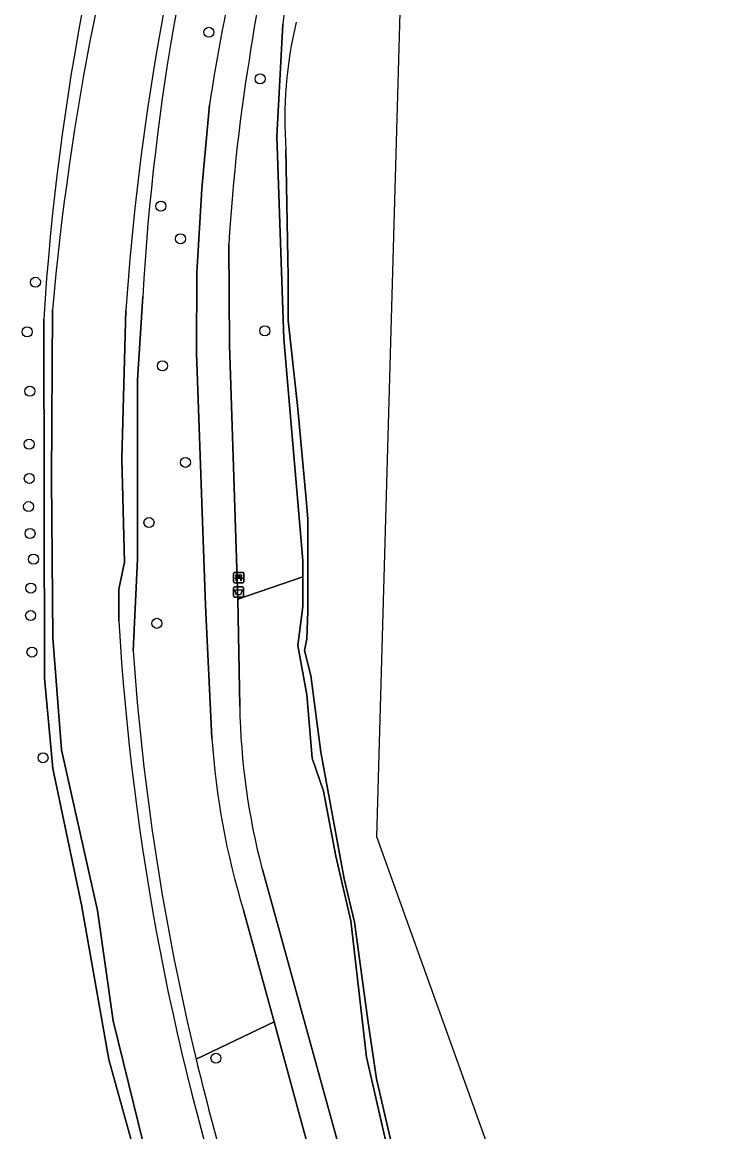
# Model space of a CAD drawing. Extents: x 159817 to 160765, y 380688 to 381638.
# Drawn here: x 160651.2 to 160719.6, y 381313.8 to 381422.2 of the extents above; entities that cross this region are included whole.
import ezdxf

# ---------------------------------------------------------------- set-up
doc = ezdxf.new("R2010")
doc.units = 0
for name, color, linetype in [('IMGEO_Afvalbak', 7, 'Continuous'), ('IMGEO_Bank', 7, 'Continuous'), ('IMGEO_Boom', 7, 'Continuous'), ('IMGEO_Grasland_overig', 7, 'Continuous'), ('IMGEO_Groenvoorziening', 7, 'Continuous'), ('IMGEO_Loofbos', 7, 'Continuous'), ('IMGEO_Oever', 7, 'Continuous'), ('IMGEO_Voetpad_gesloten', 7, 'Continuous'), ('IMGEO_Waterloop', 7, 'Continuous')]:
    doc.layers.add(name, color=color, linetype=linetype)

msp = doc.modelspace()

# ---------------------------------------------------------------- linework, layer by layer
at = {"layer": 'IMGEO_Afvalbak'}
for p, q in [((160671.85, 381366.15), (160671.85, 381366.95)), ((160671.85, 381366.95), (160671.85, 381366.15)), ((160671.95, 381367.05), (160672.74, 381367.05)), ((160672.74, 381367.05), (160671.95, 381367.05)), ((160672.84, 381366.95), (160672.84, 381366.15)), ((160672.84, 381366.15), (160672.84, 381366.95)), ((160672.74, 381366.05), (160671.95, 381366.05)), ((160671.95, 381366.05), (160672.74, 381366.05))]:
    msp.add_line(p, q, dxfattribs=at)
msp.add_lwpolyline([(160671.99, 381366.76), (160672.7, 381366.76), (160672.55, 381366.29), (160672.14, 381366.29), (160671.99, 381366.76)], dxfattribs=at)
for centre, start, end in [((160671.95, 381366.95), 90, 180), ((160671.95, 381366.95), 90, 180), ((160672.74, 381366.95), 0, 90), ((160672.74, 381366.95), 360, 90), ((160671.95, 381366.15), 180, 270), ((160671.95, 381366.15), 180, 270), ((160672.74, 381366.15), 270, 0), ((160672.74, 381366.15), 270, 0)]:
    msp.add_arc(centre, 0.1, start, end, dxfattribs=at)
at = {"layer": 'IMGEO_Bank'}
for p, q in [((160671.86, 381367.53), (160671.86, 381368.37)), ((160671.86, 381368.37), (160671.86, 381367.53)), ((160671.94, 381368.46), (160672.78, 381368.46)), ((160672.78, 381368.46), (160671.94, 381368.46)), ((160672.17, 381367.97), (160672.17, 381368.07)), ((160672.21, 381368.07), (160672.21, 381367.97)), ((160672.5, 381368.08), (160672.22, 381368.08)), ((160672.22, 381367.96), (160672.5, 381367.96)), ((160672.51, 381367.97), (160672.51, 381368.07)), ((160672.55, 381368.07), (160672.55, 381367.97)), ((160672.86, 381368.38), (160672.86, 381367.54)), ((160672.86, 381367.54), (160672.86, 381368.38)), ((160672.79, 381367.46), (160671.95, 381367.46)), ((160671.95, 381367.46), (160672.79, 381367.46)), ((160672.56, 381367.86), (160672.16, 381367.86))]:
    msp.add_line(p, q, dxfattribs=at)
for points in [[(160672.11, 381367.86), (160671.97, 381367.86), (160672.08, 381367.96), (160672.16, 381367.96)], [(160672.16, 381368.08), (160672.08, 381368.08), (160672.08, 381368.24), (160672.64, 381368.24), (160672.64, 381368.08), (160672.56, 381368.08)], [(160672.56, 381367.96), (160672.64, 381367.96), (160672.75, 381367.86), (160672.61, 381367.86)], [(160672.16, 381367.85), (160672.16, 381367.64), (160672.11, 381367.64), (160672.11, 381367.85)], [(160672.61, 381367.85), (160672.61, 381367.64), (160672.56, 381367.64), (160672.56, 381367.85)]]:
    msp.add_lwpolyline(points, dxfattribs=at)
for centre, radius, start, end in [((160671.94, 381368.38), 0.0779, 92.4484, 184.2845), ((160671.94, 381368.38), 0.0779, 92.4484, 184.2845), ((160672.16, 381368.07), 0.00671, 2.8957, 87.1043), ((160672.16, 381367.97), 0.00671, 272.8957, 357.1043), ((160672.22, 381368.07), 0.00671, 92.8957, 177.1043), ((160672.22, 381367.97), 0.00671, 182.8957, 267.1043), ((160672.5, 381368.07), 0.00671, 2.8957, 87.1043), ((160672.5, 381367.97), 0.00671, 272.8957, 357.1043), ((160672.56, 381368.07), 0.00671, 92.8957, 177.1043), ((160672.56, 381367.97), 0.00671, 182.8957, 267.1043), ((160672.78, 381368.38), 0.0779, 2.4484, 94.2845), ((160672.78, 381368.38), 0.0779, 2.4484, 94.2845), ((160671.94, 381367.54), 0.0779, 182.4484, 274.2845), ((160671.94, 381367.54), 0.0779, 182.4484, 274.2845), ((160672.11, 381367.85), 0.00671, 2.8957, 87.1043), ((160672.17, 381367.85), 0.00671, 92.8957, 177.1043), ((160672.56, 381367.85), 0.00671, 2.8957, 87.1043), ((160672.61, 381367.85), 0.00671, 92.8957, 177.1043), ((160672.78, 381367.54), 0.0779, 272.4484, 4.2845), ((160672.78, 381367.54), 0.0779, 272.4484, 4.2845)]:
    msp.add_arc(centre, radius, start, end, dxfattribs=at)
at = {"layer": 'IMGEO_Boom'}
for centre in [(160669.45, 381421.21), (160674.45, 381416.67), (160664.76, 381404.23), (160666.68, 381401.05), (160652.51, 381396.8), (160651.7, 381391.96), (160674.91, 381392.06), (160664.91, 381388.64), (160651.96, 381386.16), (160651.9, 381380.98), (160667.16, 381379.21), (160651.91, 381377.64), (160651.84, 381374.89), (160663.6, 381373.33), (160651.98, 381372.26), (160652.32, 381369.76), (160652.06, 381366.93), (160652.04, 381364.25), (160664.37, 381363.49), (160652.17, 381360.68), (160653.25, 381350.36), (160670.14, 381321.02)]:
    msp.add_circle(centre, 0.489, dxfattribs=at)
at = {"layer": 'IMGEO_Grasland_overig'}
msp.add_lwpolyline([(160673.68, 381301.7), (160679.16, 381283.61), (160680.77, 381277.63), (160682.61, 381272.1), (160683.38, 381267.88), (160685.38, 381261.21), (160686.45, 381256.07), (160687.83, 381251.03), (160695.16, 381252.7), (160688.05, 381279.54), (160687.27, 381282.42), (160675.82, 381324.56), (160668.2, 381320.92)], dxfattribs=at)
msp.add_arc((160902.89, 381377.45), 241.4, 193.5441, 198.2884, dxfattribs=at)
at = {"layer": 'IMGEO_Groenvoorziening'}
for points in [[(160662.06, 381360.8), (160662.48, 381369.76), (160662.48, 381387.26), (160662.99, 381395.41)], [(160680.2, 381250), (160678.93, 381254.99), (160677.7, 381258.91), (160675.25, 381270.26), (160673.87, 381274.71), (160670.95, 381287.37), (160669.49, 381291.21), (160667.44, 381298.51), (160663.6, 381310.52), (160660.1, 381324.67), (160658.56, 381335.45), (160655.06, 381351.13), (160654.22, 381362.06), (160654.08, 381377.6), (160654.16, 381394.07)], [(160661.34, 381394.06), (160660.94, 381379.56), (160661.22, 381369.48), (160660.66, 381366.82), (160660.66, 381363.74)], [(160670.64, 381282.92), (160669.42, 381287.68), (160668.5, 381290.21), (160667.96, 381293.21), (160666.02, 381298), (160659.68, 381320.89), (160657.02, 381336.01), (160654.22, 381349.31), (160653.38, 381358.14), (160653.32, 381393.19)], [(160653.32, 381393.19), (160653.38, 381358.14), (160654.22, 381349.31), (160657.02, 381336.01), (160659.68, 381320.89), (160666.02, 381298), (160667.96, 381293.21), (160668.5, 381290.21), (160669.42, 381287.68), (160670.64, 381282.92), (160678.78, 381250)], [(160686.72, 381312.89), (160684.84, 381321.11), (160683.31, 381334.44), (160681.86, 381340.75), (160680.65, 381347.1), (160679.53, 381350.31), (160679.01, 381356.52), (160678.14, 381361.31), (160678.64, 381365.12), (160678.64, 381368.02), (160672.26, 381365.85), (160672.47, 381355.37)], [(160674.67, 381339.44), (160685.73, 381299.43), (160691.67, 381277.08), (160696.52, 381259.77), (160699.05, 381250), (160701.48, 381238.76), (160707.16, 381240.05), (160710.28, 381228.66), (160712.1, 381218.72), (160712.87, 381208.06), (160719.64, 381207.93), (160719.51, 381196.83), (160706.68, 381196.89), (160706.85, 381194.16)]]:
    msp.add_lwpolyline(points, dxfattribs=at)
for centre, radius, start, end in [((160897.77, 381377.89), 244.93, 161.3564, 176.4183), ((160897.77, 381377.89), 244.93, 161.3564, 176.4183), ((160896.21, 381382.03), 233.61, 162.8546, 176.7164), ((160920.5, 381370.19), 267.41, 162.678, 174.8754), ((160918.29, 381376.41), 257.55, 164.1832, 176.0703), ((160905.84, 381377.89), 245.59, 183.3033, 198.5073), ((160903.07, 381377.49), 241.59, 183.9626, 193.5431), ((160739.98, 381356.58), 67.53, 181.0296, 194.7087), ((160902.89, 381377.45), 241.4, 193.5441, 198.2884)]:
    msp.add_arc(centre, radius, start, end, dxfattribs=at)
at = {"layer": 'IMGEO_Loofbos'}
for points in [[(160676.77, 381391.27), (160676.08, 381411.05), (160676.68, 381422)], [(160669.75, 381352.26), (160669.12, 381365.23), (160668.25, 381389.91), (160668.27, 381397.71), (160668.77, 381405.92), (160669.51, 381414.12)], [(160671.39, 381400.51), (160671.46, 381390.7), (160672.26, 381365.85), (160678.64, 381368.02), (160678.64, 381369.63), (160676.77, 381391.27)], [(160662.99, 381395.41), (160662.48, 381387.26), (160662.48, 381369.76), (160662.06, 381360.8)], [(160668.2, 381320.92), (160675.82, 381324.56), (160672.83, 381335.49)]]:
    msp.add_lwpolyline(points, dxfattribs=at)
for centre, radius, start, end in [((160896.21, 381382.03), 233.61, 162.8546, 176.7164), ((160708.14, 381419.66), 31.54, 149.9999, 175.7358), ((160813.79, 381398.34), 141.85, 165.3424, 171.3448), ((160858.86, 381385.53), 191.5, 166.9847, 171.4131), ((160854.13, 381389.59), 183.06, 170.535, 176.5794), ((160903.07, 381377.49), 241.59, 183.9626, 193.5431), ((160743.24, 381357.08), 73.65, 183.7534, 197.0475)]:
    msp.add_arc(centre, radius, start, end, dxfattribs=at)
at = {"layer": 'IMGEO_Oever'}
for points in [[(160676.68, 381422), (160676.08, 381411.05), (160676.77, 381391.27), (160678.64, 381369.63), (160678.64, 381368.02), (160678.64, 381365.12), (160678.14, 381361.31), (160679.01, 381356.52), (160679.53, 381350.31), (160680.65, 381347.1), (160681.86, 381340.75), (160683.31, 381334.44), (160684.84, 381321.11), (160686.72, 381312.89)], [(160687.34, 381312.4), (160685.83, 381319.02), (160684.98, 381324.73), (160683.68, 381334.3), (160682.67, 381338.55), (160680.37, 381350.91), (160679.4, 381358.41), (160678.78, 381360.83), (160679.03, 381361.97), (160679.12, 381364.63), (160679.12, 381373.68), (160678.94, 381375.62), (160678.09, 381384.78), (160677.2, 381393.06), (160677.2, 381397.34), (160676.98, 381409.75)]]:
    msp.add_lwpolyline(points, dxfattribs=at)
for centre, radius, start, end in [((160708.14, 381419.66), 31.54, 149.9999, 175.7358), ((160717.4, 381412.77), 40.54, 166.5495, 184.276)]:
    msp.add_arc(centre, radius, start, end, dxfattribs=at)
at = {"layer": 'IMGEO_Voetpad_gesloten'}
for points in [[(160669.51, 381414.12), (160668.77, 381405.92), (160668.27, 381397.71), (160668.25, 381389.91), (160669.12, 381365.23), (160669.75, 381352.26)], [(160672.47, 381355.37), (160672.26, 381365.85), (160671.46, 381390.7), (160671.39, 381400.51)], [(160701.48, 381238.76), (160699.05, 381250), (160696.52, 381259.77), (160691.67, 381277.08), (160685.73, 381299.43), (160674.67, 381339.44)], [(160672.83, 381335.49), (160675.82, 381324.56), (160687.27, 381282.42), (160688.05, 381279.54), (160695.16, 381252.7), (160695.88, 381250), (160698.73, 381237.04)]]:
    msp.add_lwpolyline(points, dxfattribs=at)
for centre, radius, start, end in [((160813.79, 381398.34), 141.85, 165.3424, 171.3448), ((160858.86, 381385.53), 191.5, 166.9847, 171.4131), ((160854.13, 381389.59), 183.06, 170.535, 176.5794), ((160739.98, 381356.58), 67.53, 181.0296, 194.7087), ((160743.24, 381357.08), 73.65, 183.7534, 197.0475)]:
    msp.add_arc(centre, radius, start, end, dxfattribs=at)
at = {"layer": 'IMGEO_Waterloop'}
for points in [[(160712.23, 381269.22), (160685.85, 381342.65), (160688.55, 381438.11), (160716.33, 381479.36), (160716.88, 381493.04), (160715.93, 381493.28)], [(160676.98, 381409.75), (160677.2, 381397.34), (160677.2, 381393.06), (160678.09, 381384.78), (160678.94, 381375.62), (160679.12, 381373.68), (160679.12, 381364.63), (160679.03, 381361.97), (160678.78, 381360.83), (160679.4, 381358.41), (160680.37, 381350.91), (160682.67, 381338.55), (160683.68, 381334.3), (160684.98, 381324.73), (160685.83, 381319.02), (160687.34, 381312.4)], [(160654.16, 381394.07), (160654.08, 381377.6), (160654.22, 381362.06), (160655.06, 381351.13), (160658.56, 381335.45), (160660.1, 381324.67), (160663.6, 381310.52), (160667.44, 381298.51), (160669.49, 381291.21), (160670.95, 381287.37), (160673.87, 381274.71), (160675.25, 381270.26), (160677.7, 381258.91), (160678.93, 381254.99), (160680.2, 381250)], [(160660.66, 381363.74), (160660.66, 381366.82), (160661.22, 381369.48), (160660.94, 381379.56), (160661.34, 381394.06)]]:
    msp.add_lwpolyline(points, dxfattribs=at)
for centre, radius, start, end in [((160920.5, 381370.19), 267.41, 162.678, 174.8754), ((160918.29, 381376.41), 257.55, 164.1832, 176.0703), ((160717.4, 381412.77), 40.54, 166.5495, 184.276), ((160905.84, 381377.89), 245.59, 183.3033, 198.5073)]:
    msp.add_arc(centre, radius, start, end, dxfattribs=at)

doc.saveas('drawing.dxf')
